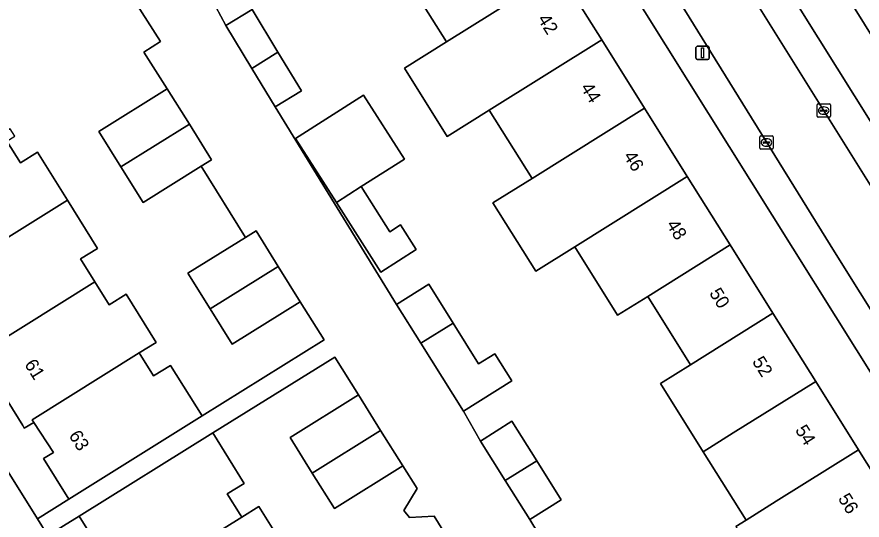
# Model space of a CAD drawing. Extents: x 159664 to 160323, y 385312 to 386115.
# Drawn here: x 160026.5 to 160090, y 385744.8 to 385782.7 of the extents above; entities that cross this region are included whole.
import ezdxf

# ---------------------------------------------------------------- set-up
doc = ezdxf.new("R2010")
doc.units = 0
for name, color, linetype in [('IMGEO_Erf', 7, 'Continuous'), ('IMGEO_Kolk', 7, 'Continuous'), ('IMGEO_Lichtmast', 7, 'Continuous'), ('IMGEO_Pand', 7, 'Continuous'), ('IMGEO_Pand_nummerreeks', 7, 'Continuous'), ('IMGEO_Parkeervlak_open', 7, 'Continuous'), ('IMGEO_Rijbaan_lokaal_open', 7, 'Continuous'), ('IMGEO_Voetpad_open', 7, 'Continuous')]:
    doc.layers.add(name, color=color, linetype=linetype)

msp = doc.modelspace()

# ---------------------------------------------------------------- linework, layer by layer
at = {"layer": 'IMGEO_Erf'}
for points in [[(160073.759, 385808.564), (160107.875, 385753.788), (160110.234, 385750), (160110.441, 385749.67), (160142.448, 385698.577)], [(160067.245, 385786.079), (160070.46, 385780.943), (160073.676, 385775.807), (160076.893, 385770.67), (160080.109, 385765.533), (160083.325, 385760.397), (160086.541, 385755.261), (160089.757, 385750.125), (160089.835, 385750), (160093.014, 385744.922), (160096.275, 385746.96), (160095.955, 385747.471), (160094.38, 385750), (160062.581, 385800.858)], [(160080.548, 385744.359), (160081.307, 385744.834), (160078.091, 385749.97), (160074.874, 385755.107), (160077.132, 385756.52), (160073.916, 385761.656), (160071.659, 385760.243), (160068.443, 385765.379), (160065.508, 385763.541), (160062.292, 385768.678), (160065.227, 385770.516), (160062.011, 385775.652), (160058.861, 385773.679), (160055.645, 385778.816), (160058.795, 385780.788), (160055.579, 385785.924)], [(160025.773, 385773.329), (160026.789, 385771.703), (160028.06, 385772.497), (160030.314, 385768.884), (160032.576, 385765.259), (160031.307, 385764.467), (160032.382, 385762.747), (160033.46, 385761.02), (160034.732, 385761.814), (160036.991, 385758.197), (160035.719, 385757.403), (160035.833, 385757.22), (160036.798, 385755.675), (160038.072, 385756.47), (160040.453, 385752.667), (160049.605, 385758.381), (160047.818, 385761.248), (160042.699, 385758.056), (160041.036, 385760.723), (160039.374, 385763.389), (160043.71, 385766.092), (160040.368, 385771.45), (160035.998, 385768.724), (160034.333, 385771.392), (160032.669, 385774.06), (160037.818, 385777.272), (160036.05, 385780.02), (160037.309, 385780.83), (160035.35, 385783.875)], [(160041.478, 385783.432), (160042.208, 385782.014), (160044.187, 385783.22), (160046.139, 385780.014), (160047.905, 385777.113), (160045.926, 385775.908), (160055.054, 385761.054), (160057.472, 385762.565), (160059.293, 385759.65), (160061.214, 385756.578), (160062.438, 385757.343), (160063.712, 385755.305), (160060.069, 385753.028), (160061.346, 385750.779), (160063.709, 385752.267), (160065.584, 385749.29), (160067.424, 385746.366), (160065.061, 385744.878), (160067.732, 385740.453)], [(160058.854, 385743.561), (160057.874, 385745.137), (160056.016, 385745.026), (160055.606, 385745.564), (160056.595, 385747.202), (160055.52, 385748.918), (160050.383, 385745.698), (160048.718, 385748.369), (160047.053, 385751.04), (160052.184, 385754.243), (160050.399, 385757.093), (160041.239, 385751.391), (160043.605, 385747.59), (160042.333, 385746.796), (160043.302, 385745.245), (160043.416, 385745.063), (160044.693, 385745.86), (160046.946, 385742.243)], [(160033.1, 385742.082), (160031.189, 385745.125), (160028.847, 385743.663)]]:
    msp.add_lwpolyline(points, dxfattribs=at)
for points in [[(160052.385, 385769.906), (160054.544, 385766.518), (160055.343, 385767.028), (160056.519, 385765.182), (160053.859, 385763.486), (160050.524, 385768.719), (160047.457, 385773.531), (160052.569, 385776.789), (160055.636, 385771.977)], [(160022.778, 385760.197), (160022.074, 385759.757), (160020.281, 385762.625), (160018.499, 385765.476), (160019.207, 385765.914), (160017.721, 385768.287), (160015.866, 385767.125), (160015.754, 385767.302), (160014.563, 385766.547), (160028.058, 385744.928), (160030.414, 385746.399), (160028.517, 385749.453), (160029.264, 385749.917), (160027.784, 385752.184), (160027.08, 385751.745), (160026.959, 385751.938), (160023.625, 385757.283), (160023.514, 385757.46), (160024.203, 385757.903)]]:
    msp.add_lwpolyline(points, close=True, dxfattribs=at)
at = {"layer": 'IMGEO_Kolk'}
for p, q in [((160086.641, 385775.199), (160086.641, 385776.051)), ((160086.716, 385776.125), (160087.568, 385776.125)), ((160087.642, 385776.051), (160087.642, 385775.199)), ((160086.9, 385775.619), (160086.9, 385775.631)), ((160087.338, 385775.582), (160086.94, 385775.582)), ((160086.943, 385775.668), (160087.341, 385775.668)), ((160087.152, 385775.345), (160087.127, 385775.345)), ((160087.129, 385775.905), (160087.154, 385775.905)), ((160087.384, 385775.631), (160087.384, 385775.619)), ((160087.568, 385775.125), (160086.716, 385775.125)), ((160082.342, 385772.802), (160082.342, 385773.654)), ((160082.417, 385773.728), (160083.269, 385773.728)), ((160082.83, 385773.508), (160082.855, 385773.508)), ((160083.343, 385773.654), (160083.343, 385772.802)), ((160082.601, 385773.222), (160082.601, 385773.234)), ((160083.039, 385773.185), (160082.641, 385773.185)), ((160082.644, 385773.271), (160083.042, 385773.271)), ((160082.853, 385772.948), (160082.828, 385772.948)), ((160083.085, 385773.234), (160083.085, 385773.222)), ((160083.269, 385772.728), (160082.417, 385772.728))]:
    msp.add_line(p, q, dxfattribs=at)
for points in [[(160086.641, 385775.199), (160086.641, 385776.051)], [(160086.716, 385776.125), (160087.568, 385776.125)], [(160087.642, 385776.051), (160087.642, 385775.199)], [(160087.568, 385775.125), (160086.716, 385775.125)], [(160082.342, 385772.802), (160082.342, 385773.654)], [(160082.417, 385773.728), (160083.269, 385773.728)], [(160083.343, 385773.654), (160083.343, 385772.802)], [(160083.269, 385772.728), (160082.417, 385772.728)]]:
    msp.add_lwpolyline(points, dxfattribs=at)
for centre, radius, start, end in [((160086.718, 385776.049), 0.0765, 91.55205, 178.44795), ((160086.718, 385776.049), 0.0765, 91.55205, 178.44795), ((160087.566, 385776.049), 0.0765, 1.55205, 88.44795), ((160087.566, 385776.049), 0.0765, 1.55205, 88.44795), ((160086.94, 385775.628), 0.0403, 85.87752, 175.75265), ((160086.937, 385775.618), 0.0366, 178.93798, 274.71019), ((160087.341, 385775.625), 0.043, 264.86636, 352.45326), ((160087.345, 385775.63), 0.0386, 1.73085, 96.63898), ((160086.718, 385775.201), 0.0765, 181.55205, 268.44795), ((160086.718, 385775.201), 0.0765, 181.55205, 268.44795), ((160087.566, 385775.201), 0.0765, 271.55205, 358.44795), ((160087.566, 385775.201), 0.0765, 271.55205, 358.44795), ((160082.419, 385773.652), 0.0765, 91.55205, 178.44795), ((160082.419, 385773.652), 0.0765, 91.55205, 178.44795), ((160083.267, 385773.652), 0.0765, 1.55205, 88.44795), ((160083.267, 385773.652), 0.0765, 1.55205, 88.44795), ((160082.419, 385772.804), 0.0765, 181.55205, 268.44795), ((160082.419, 385772.804), 0.0765, 181.55205, 268.44795), ((160082.641, 385773.231), 0.0403, 85.87752, 175.75265), ((160082.638, 385773.221), 0.0366, 178.93798, 274.71019), ((160083.042, 385773.228), 0.043, 264.86636, 352.45326), ((160083.046, 385773.233), 0.0386, 1.73085, 96.63898), ((160083.267, 385772.804), 0.0765, 271.55205, 358.44795), ((160083.267, 385772.804), 0.0765, 271.55205, 358.44795)]:
    msp.add_arc(centre, radius, start, end, dxfattribs=at)
for centre, major_axis, ratio, start_param, end_param in [((160087.128, 385775.625), (-0.387, 0.002), 0.722429, 4.712389, 7.853982), ((160087.153, 385775.625), (-0.39, 0.002), 0.717154, 1.570796, 4.712389), ((160082.829, 385773.228), (-0.387, 0.002), 0.722429, 4.712389, 7.853982), ((160082.854, 385773.228), (-0.39, 0.002), 0.717154, 1.570796, 4.712389)]:
    msp.add_ellipse(centre, major_axis=major_axis, ratio=ratio, start_param=start_param, end_param=end_param, dxfattribs=at)
at = {"layer": 'IMGEO_Lichtmast'}
for p, q in [((160077.547, 385779.562), (160077.547, 385780.362)), ((160077.547, 385780.362), (160077.547, 385779.562)), ((160077.647, 385780.462), (160078.437, 385780.462)), ((160078.437, 385780.462), (160077.647, 385780.462)), ((160078.537, 385780.362), (160078.537, 385779.562)), ((160078.537, 385779.562), (160078.537, 385780.362)), ((160078.437, 385779.462), (160077.647, 385779.462)), ((160077.647, 385779.462), (160078.437, 385779.462))]:
    msp.add_line(p, q, dxfattribs=at)
msp.add_lwpolyline([(160077.967, 385780.337), (160078.117, 385780.337), (160078.117, 385779.587), (160077.967, 385779.587), (160077.967, 385780.337)], dxfattribs=at)
for centre, start, end in [((160077.647, 385780.362), 90, 180), ((160077.647, 385780.362), 90, 180), ((160078.437, 385780.362), 0, 90), ((160078.437, 385780.362), 360, 90), ((160077.647, 385779.562), 180, 270), ((160077.647, 385779.562), 180, 270), ((160078.437, 385779.562), 270, 0), ((160078.437, 385779.562), 270, 0)]:
    msp.add_arc(centre, 0.1, start, end, dxfattribs=at)
at = {"layer": 'IMGEO_Pand'}
for points in [[(160067.245, 385786.079), (160064.029, 385791.215), (160056.192, 385786.308), (160055.579, 385785.924), (160058.795, 385780.788)], [(160070.46, 385780.943), (160067.245, 385786.079), (160058.795, 385780.788), (160055.645, 385778.816), (160058.861, 385773.679), (160062.011, 385775.652)], [(160044.187, 385783.22), (160042.208, 385782.014), (160044.175, 385778.784), (160046.139, 385780.014)], [(160062.011, 385775.652), (160065.227, 385770.516), (160073.676, 385775.807), (160070.46, 385780.943)], [(160045.926, 385775.908), (160047.905, 385777.113), (160046.139, 385780.014), (160044.175, 385778.784)], [(160039.482, 385774.604), (160037.818, 385777.272), (160032.669, 385774.06), (160034.333, 385771.392)], [(160052.569, 385776.789), (160047.457, 385773.531), (160050.524, 385768.719), (160052.385, 385769.906), (160055.636, 385771.977)], [(160076.893, 385770.67), (160073.676, 385775.807), (160065.227, 385770.516), (160062.292, 385768.678), (160065.508, 385763.541), (160068.443, 385765.379)], [(160028.06, 385772.497), (160026.789, 385771.703), (160025.773, 385773.329), (160026.357, 385773.695), (160026.013, 385774.246), (160022.043, 385771.762), (160021.926, 385771.949), (160021.468, 385771.663), (160021.585, 385771.476), (160016.566, 385768.337), (160016.396, 385768.608), (160015.345, 385767.95), (160015.754, 385767.302), (160015.866, 385767.125), (160017.721, 385768.287), (160019.207, 385765.914), (160018.499, 385765.476), (160020.281, 385762.625), (160030.314, 385768.884)], [(160041.147, 385771.936), (160039.482, 385774.604), (160034.333, 385771.392), (160035.998, 385768.724), (160040.368, 385771.45)], [(160068.443, 385765.379), (160071.659, 385760.243), (160073.916, 385761.656), (160080.109, 385765.533), (160076.893, 385770.67)], [(160052.385, 385769.906), (160050.524, 385768.719), (160053.859, 385763.486), (160056.519, 385765.182), (160055.343, 385767.028), (160054.544, 385766.518)], [(160032.382, 385762.747), (160031.307, 385764.467), (160032.576, 385765.259), (160030.314, 385768.884), (160020.281, 385762.625), (160022.074, 385759.757), (160022.778, 385760.197), (160024.203, 385757.903), (160024.319, 385757.716)], [(160046.156, 385763.914), (160044.494, 385766.58), (160043.71, 385766.092), (160039.374, 385763.389), (160041.036, 385760.723)], [(160073.916, 385761.656), (160077.132, 385756.52), (160083.325, 385760.397), (160080.109, 385765.533)], [(160041.036, 385760.723), (160042.699, 385758.056), (160047.818, 385761.248), (160046.156, 385763.914)], [(160036.991, 385758.197), (160034.732, 385761.814), (160033.46, 385761.02), (160032.382, 385762.747), (160024.319, 385757.716), (160024.203, 385757.903), (160023.514, 385757.46), (160023.625, 385757.283), (160026.959, 385751.938), (160027.08, 385751.745), (160027.784, 385752.184), (160027.659, 385752.375), (160035.719, 385757.403)], [(160055.054, 385761.054), (160056.876, 385758.137), (160059.293, 385759.65), (160057.472, 385762.565)], [(160083.325, 385760.397), (160077.132, 385756.52), (160074.874, 385755.107), (160078.091, 385749.97), (160080.348, 385751.383), (160086.541, 385755.261)], [(160059.293, 385759.65), (160056.876, 385758.137), (160060.069, 385753.028), (160063.712, 385755.305), (160062.438, 385757.343), (160061.214, 385756.578)], [(160038.072, 385756.47), (160036.798, 385755.675), (160035.833, 385757.22), (160035.719, 385757.403), (160027.659, 385752.375), (160027.784, 385752.184), (160029.264, 385749.917), (160028.517, 385749.453), (160030.414, 385746.399), (160040.453, 385752.667)], [(160083.564, 385746.247), (160089.556, 385750), (160089.757, 385750.125), (160086.541, 385755.261), (160080.348, 385751.383), (160078.091, 385749.97), (160081.307, 385744.834)], [(160053.852, 385751.581), (160052.184, 385754.243), (160047.053, 385751.04), (160048.718, 385748.369)], [(160061.346, 385750.779), (160063.217, 385747.807), (160065.584, 385749.29), (160063.709, 385752.267)], [(160043.416, 385745.063), (160043.302, 385745.245), (160042.333, 385746.796), (160043.605, 385747.59), (160041.239, 385751.391), (160031.189, 385745.125), (160033.1, 385742.082), (160033.803, 385742.523), (160035.219, 385740.208), (160035.334, 385740.02)], [(160048.718, 385748.369), (160050.383, 385745.698), (160055.52, 385748.918), (160053.852, 385751.581)], [(160089.835, 385750), (160089.757, 385750.125), (160089.556, 385750), (160083.564, 385746.247), (160081.307, 385744.834), (160080.548, 385744.359), (160082.005, 385742.032), (160082.764, 385742.507), (160084.565, 385739.632), (160084.925, 385739.857), (160086.821, 385741.045), (160088.776, 385742.269), (160093.014, 385744.922)], [(160065.584, 385749.29), (160063.217, 385747.807), (160065.061, 385744.878), (160067.424, 385746.366)], [(160045.671, 385741.448), (160046.946, 385742.243), (160044.693, 385745.86), (160043.416, 385745.063), (160035.334, 385740.02), (160035.219, 385740.208), (160034.552, 385739.782), (160034.664, 385739.602), (160037.989, 385734.252), (160038.102, 385734.07), (160038.807, 385734.508), (160038.693, 385734.691), (160046.751, 385739.718)]]:
    msp.add_lwpolyline(points, close=True, dxfattribs=at)
at = {"layer": 'IMGEO_Parkeervlak_open'}
for points in [[(160074.364, 385796.138), (160103.162, 385750), (160106.593, 385744.513), (160108.146, 385742.029), (160114.527, 385731.823), (160133.52, 385701.481)], [(160134.289, 385705.06), (160107.504, 385747.903), (160106.193, 385750), (160104.908, 385752.055), (160078.293, 385794.618)]]:
    msp.add_lwpolyline(points, dxfattribs=at)
at = {"layer": 'IMGEO_Rijbaan_lokaal_open'}
msp.add_lwpolyline([(160074.364, 385796.138), (160074.219, 385796.37), (160073.891, 385796.895), (160073.17, 385798.066), (160069.054, 385795.552), (160073.21, 385788.865), (160087.96, 385765.011), (160097.356, 385750), (160098.099, 385748.813), (160101.521, 385743.346), (160102.424, 385741.904), (160106.593, 385744.513), (160103.162, 385750)], close=True, dxfattribs=at)
at = {"layer": 'IMGEO_Voetpad_open'}
for points in [[(160045.59, 385828.012), (160047.785, 385824.505), (160061.979, 385801.821), (160062.581, 385800.858), (160094.38, 385750), (160095.955, 385747.471), (160098.099, 385748.813), (160097.356, 385750), (160087.96, 385765.011), (160073.21, 385788.865), (160069.054, 385795.552), (160067.02, 385798.749), (160066.548, 385798.452), (160064.434, 385801.844), (160064.933, 385802.158), (160051.714, 385823.214)], [(160078.293, 385794.618), (160104.908, 385752.055), (160107.875, 385753.788), (160073.759, 385808.564)], [(160078.734, 385663.796), (160078.117, 385664.783), (160054.519, 385702.551), (160052.447, 385705.856), (160028.847, 385743.663), (160028.058, 385744.928), (160014.563, 385766.547), (160015.754, 385767.302), (160015.345, 385767.95), (160013.573, 385770.795), (160013.229, 385771.341), (160013.974, 385771.81), (160007.966, 385781.427), (160006.266, 385780.362), (160003.776, 385784.309), (160004.52, 385784.778), (159999.73, 385792.444), (159998.838, 385793.855), (159996.221, 385798.296)], [(160035.35, 385783.875), (160037.309, 385780.83), (160036.05, 385780.02), (160037.818, 385777.272), (160039.482, 385774.604), (160041.147, 385771.936), (160040.368, 385771.45), (160043.71, 385766.092), (160044.494, 385766.58), (160046.156, 385763.914), (160047.818, 385761.248), (160049.605, 385758.381), (160040.453, 385752.667), (160030.414, 385746.399), (160028.058, 385744.928), (160028.847, 385743.663), (160031.189, 385745.125), (160041.239, 385751.391), (160050.399, 385757.093), (160052.184, 385754.243), (160053.852, 385751.581), (160055.52, 385748.918), (160056.595, 385747.202), (160055.606, 385745.564), (160056.016, 385745.026), (160057.874, 385745.137), (160058.854, 385743.561)], [(160093.014, 385744.922), (160088.776, 385742.269), (160086.821, 385741.045), (160084.925, 385739.857), (160085.673, 385738.663), (160073.992, 385730.959), (160073.717, 385731.376), (160069.654, 385737.537), (160067.732, 385740.453), (160065.061, 385744.878), (160063.217, 385747.807), (160061.346, 385750.779), (160060.069, 385753.028), (160056.876, 385758.137), (160055.054, 385761.054), (160045.926, 385775.908), (160044.175, 385778.784), (160042.208, 385782.014), (160041.478, 385783.432)]]:
    msp.add_lwpolyline(points, dxfattribs=at)

# ---------------------------------------------------------------- texts
at = {"layer": 'IMGEO_Pand_nummerreeks'}
for s, rotation, p in [('42', 302.05105, (160065.612, 385782.506)), ('44', 302.05176, (160068.838, 385777.354)), ('46', 302.05105, (160072.062, 385772.205)), ('48', 302.05176, (160075.288, 385767.052)), ('50', 302.05176, (160078.512, 385761.903)), ('61', 301.95938, (160027.053, 385756.55)), ('52', 302.05105, (160081.733, 385756.758)), ('54', 302.05176, (160084.96, 385751.606)), ('63', 301.94792, (160030.389, 385751.202)), ('56', 302.05105, (160088.184, 385746.457))]:
    msp.add_text(s, height=1, rotation=rotation, dxfattribs=at).set_placement(p)

doc.saveas('drawing.dxf')
